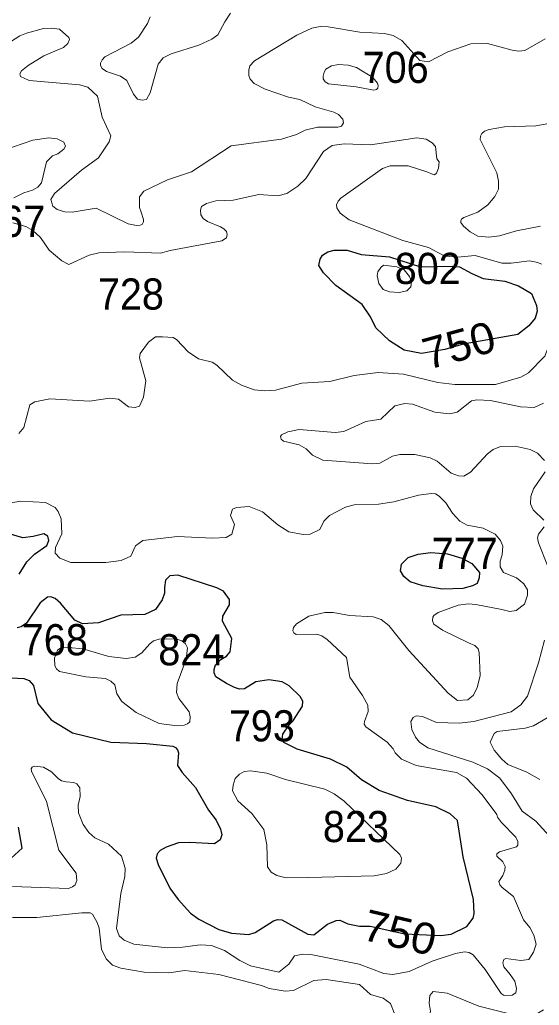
# Model space of a CAD drawing. Extents: x 499.9 to 555.3, y 9281.5 to 9336.8.
# Drawn here: x 548.4 to 551.07, y 9293.9 to 9298.96 of the extents above; entities that cross this region are included whole.
import ezdxf
from ezdxf.enums import TextEntityAlignment as Align

# ---------------------------------------------------------------- set-up
doc = ezdxf.new("R2010")
doc.units = 0
doc.header["$LTSCALE"] = 0.064
doc.layers.add('1', color=7, linetype='Continuous', lineweight=25)
doc.layers.add('2', color=7, linetype='Continuous', lineweight=13)
doc.layers.add('21', color=7, linetype='Continuous')
doc.layers.add('61', color=7, linetype='Continuous')

msp = doc.modelspace()

# ---------------------------------------------------------------- linework, layer by layer
at = {"layer": '1'}
for points in [[(550.9575, 9297.3446), (550.6767, 9297.2949), (550.5826, 9297.2665), (550.4635, 9297.2459), (550.3737, 9297.2636), (550.2984, 9297.3112), (550.2287, 9297.3783), (550.2019, 9297.4348), (550.1588, 9297.4983), (550.0238, 9297.5956), (549.9607, 9297.6601), (549.937, 9297.6991), (549.9427, 9297.7313), (549.9548, 9297.752), (549.9819, 9297.7679), (550.0158, 9297.7767), (550.0826, 9297.7768), (550.153, 9297.7557), (550.2998, 9297.7425), (550.4578, 9297.6917), (550.6246, 9297.6945), (550.6585, 9297.6915), (550.721, 9297.657), (550.7797, 9297.6315), (550.8914, 9297.6179), (550.9622, 9297.5946), (551.0277, 9297.5555), (551.0546, 9297.4928), (551.0565, 9297.4635), (551.0462, 9297.4279), (551.0141, 9297.3884)], [(550.5711, 9296.0363), (550.4697, 9296.0527), (550.4047, 9296.0743), (550.373, 9296.1016), (550.356, 9296.1307), (550.3604, 9296.1651), (550.3956, 9296.1982), (550.4463, 9296.216), (550.5108, 9296.2249), (550.5963, 9296.2182), (550.6698, 9296.195), (550.7216, 9296.1685), (550.7605, 9296.121), (550.7603, 9296.0941), (550.7487, 9296.0658), (550.7254, 9296.0528), (550.6763, 9296.0393)]]:
    msp.add_lwpolyline(points, close=True, dxfattribs=at)
for points in [[(548.3989, 9296.1138), (548.4381, 9296.177), (548.4774, 9296.2161), (548.5397, 9296.2608), (548.5498, 9296.2863), (548.5448, 9296.3076), (548.5256, 9296.3197), (548.4707, 9296.3059), (548.4176, 9296.3003), (548.3415, 9296.3224)], [(550.6102, 9294.8823), (550.5378, 9294.9184), (550.3921, 9294.9501), (550.2466, 9295.0013), (550.1552, 9295.0575), (550.0794, 9295.1221), (549.9957, 9295.1626), (549.826, 9295.2135), (549.7569, 9295.2486), (549.749, 9295.2645), (549.7512, 9295.2906), (549.7841, 9295.3393), (549.8027, 9295.3578), (549.8531, 9295.4351), (549.8547, 9295.4612), (549.8406, 9295.4851), (549.7849, 9295.5391), (549.7475, 9295.56), (549.6792, 9295.5708), (549.6136, 9295.5601), (549.5549, 9295.5237), (549.5291, 9295.5228), (549.5031, 9295.5308), (549.4623, 9295.5512), (549.4079, 9295.5852), (549.3999, 9295.6067), (549.3988, 9295.6237), (549.4067, 9295.6475), (549.418, 9295.6597), (549.4327, 9295.6744), (549.4623, 9295.6923), (549.4819, 9295.7133), (549.4902, 9295.7822), (549.4417, 9295.8718), (549.4434, 9295.8977), (549.4777, 9295.9551), (549.4773, 9295.9823), (549.4468, 9296.0249), (549.4137, 9296.0429), (549.2129, 9296.1073), (549.1709, 9296.1043), (549.15, 9296.0826), (549.144, 9296.0445), (549.1435, 9296.0151), (549.1329, 9295.9815), (549.0988, 9295.931), (549.0425, 9295.9057), (548.9208, 9295.902), (548.8053, 9295.8623), (548.7241, 9295.8576), (548.6839, 9295.8766), (548.6108, 9295.9647), (548.5834, 9295.9888), (548.5606, 9295.9961), (548.5436, 9295.9954), (548.5065, 9295.9666), (548.4359, 9295.8621), (548.409, 9295.8417), (548.3872, 9295.8381)], [(548.1576, 9295.59), (548.4217, 9295.5771), (548.4495, 9295.5666), (548.4719, 9295.5412), (548.4942, 9295.449), (548.5626, 9295.3647), (548.6717, 9295.2978), (548.869, 9295.2497), (549.0512, 9295.2432), (549.1879, 9295.2301), (549.2014, 9295.2219), (549.2102, 9295.2111), (549.2164, 9295.1952), (549.2115, 9295.1302), (549.2355, 9295.0942), (549.3031, 9295.0181), (549.3696, 9294.9011), (549.4088, 9294.8491), (549.4321, 9294.8034), (549.439, 9294.7738), (549.4297, 9294.749), (549.4011, 9294.7278), (549.2733, 9294.7354), (549.2157, 9294.7323), (549.1532, 9294.7114), (549.1217, 9294.6931), (549.106, 9294.6762), (549.102, 9294.6537), (549.1117, 9294.6218), (549.1723, 9294.5), (549.2142, 9294.442), (549.2782, 9294.3717), (549.3206, 9294.3408), (549.4227, 9294.2886), (549.4874, 9294.2692), (549.5771, 9294.2615), (549.61, 9294.2718), (549.7032, 9294.3322), (549.7247, 9294.3386), (549.7466, 9294.3373), (549.8797, 9294.2633), (549.9115, 9294.2599), (549.9808, 9294.3151), (550.0246, 9294.334), (550.0445, 9294.3359), (550.0851, 9294.3173), (550.1455, 9294.3043), (550.1993, 9294.3057), (550.3776, 9294.2665), (550.5624, 9294.2568), (550.6163, 9294.2637), (550.6963, 9294.3038), (550.7285, 9294.3456)], [(550.7285, 9294.3456), (550.7334, 9294.3695), (550.7302, 9294.4426), (550.678, 9294.6614), (550.649, 9294.8482), (550.6102, 9294.8823)], [(548.3573, 9294.6544), (548.4143, 9294.7061), (548.3941, 9294.8142)]]:
    msp.add_lwpolyline(points, dxfattribs=at)
at = {"layer": '2'}
for points in [[(549.0704, 9298.9762), (549.0567, 9298.942), (549.0113, 9298.872), (548.9733, 9298.8409), (548.8388, 9298.7703), (548.8245, 9298.7546), (548.8156, 9298.7386), (548.8152, 9298.7259), (548.824, 9298.71), (548.847, 9298.6942), (548.9191, 9298.6704), (548.9503, 9298.6495), (548.9848, 9298.5783), (549.0063, 9298.5528), (549.0296, 9298.5474), (549.0519, 9298.5514), (549.0713, 9298.5857), (549.1115, 9298.7318), (549.1378, 9298.7643), (549.1787, 9298.7859), (549.3202, 9298.8295), (549.3871, 9298.8609), (549.418, 9298.8831), (549.454, 9298.9499), (549.4838, 9298.9945)], [(548.2657, 9298.7927), (548.4019, 9298.8773), (548.4362, 9298.8923), (548.5236, 9298.915), (548.565, 9298.918), (548.6055, 9298.913), (548.6534, 9298.8697), (548.6561, 9298.8586), (548.648, 9298.8381), (548.6255, 9298.818), (548.5244, 9298.7755), (548.4449, 9298.7266), (548.4096, 9298.6978), (548.4009, 9298.6831), (548.4048, 9298.6695), (548.4504, 9298.6491), (548.7075, 9298.6268), (548.7503, 9298.6146), (548.8003, 9298.5681), (548.8238, 9298.4598), (548.8696, 9298.3651), (548.8609, 9298.334), (548.8049, 9298.2519), (548.7186, 9298.1875), (548.5797, 9298.0676), (548.56, 9298.0379), (548.5704, 9298.0027), (548.5937, 9297.9868), (548.6334, 9297.9741), (548.6711, 9297.973), (548.7933, 9297.9931), (548.9582, 9297.9126), (549.0001, 9297.9044), (549.0196, 9297.9048), (549.0301, 9297.9097), (549.036, 9297.9228), (549.0362, 9297.9351)], [(549.1596, 9298.1388), (549.2821, 9298.1789), (549.4858, 9298.3125), (549.7445, 9298.3466), (549.8225, 9298.3717), (549.8662, 9298.3943), (549.9291, 9298.4087), (550.0346, 9298.4092), (550.0527, 9298.4149), (550.0624, 9298.431), (550.0596, 9298.4505), (550.0376, 9298.4746), (550.0141, 9298.4861), (549.9179, 9298.5136), (549.8382, 9298.5516), (549.7802, 9298.5626), (549.6609, 9298.6038), (549.6037, 9298.6335), (549.5841, 9298.6559), (549.5767, 9298.6748), (549.5766, 9298.7016), (549.5829, 9298.7248), (549.6067, 9298.7489), (549.8238, 9298.8819), (549.9004, 9298.9178), (549.9426, 9298.9259), (549.9839, 9298.9244), (550.1461, 9298.8963), (550.2729, 9298.8894), (550.3188, 9298.8797), (550.3627, 9298.8543), (550.4541, 9298.7506), (550.5002, 9298.7451), (550.598, 9298.7968), (550.7161, 9298.8369), (550.8028, 9298.8384), (550.9294, 9298.8037), (550.963, 9298.7988), (550.9931, 9298.802), (551.0974, 9298.8635)], [(551.1366, 9298.4316), (551.0511, 9298.416), (550.8888, 9298.4112), (550.8116, 9298.3975), (550.7863, 9298.3891), (550.7737, 9298.3767), (550.7655, 9298.3625), (550.7641, 9298.3459), (550.851, 9298.1739), (550.8592, 9298.1312), (550.859, 9298.0906), (550.8396, 9298.0532), (550.804, 9298.01), (550.7534, 9297.9725), (550.6815, 9297.9454), (550.6689, 9297.937), (550.6647, 9297.9274), (550.6659, 9297.9192), (550.6791, 9297.8997), (550.7129, 9297.8709), (550.7518, 9297.8486), (550.809, 9297.8437), (550.8638, 9297.8515), (550.9517, 9297.8764), (551.0743, 9297.901)], [(548.3712, 9298.0469), (548.4218, 9298.0716), (548.4662, 9298.0846), (548.4942, 9298.1016), (548.5124, 9298.1228), (548.539, 9298.2304), (548.5701, 9298.2617), (548.5961, 9298.2721), (548.627, 9298.2952), (548.6366, 9298.3106), (548.6272, 9298.3326), (548.5928, 9298.3498), (548.5508, 9298.3546), (548.4688, 9298.3419), (548.2188, 9298.2572)], [(551.0791, 9297.7045), (551.0598, 9297.7147), (551.0177, 9297.7228), (550.9237, 9297.7102), (550.876, 9297.7102), (550.7385, 9297.7492), (550.6479, 9297.7405), (550.583, 9297.7466), (550.4996, 9297.7911), (550.3673, 9297.8261), (550.0929, 9297.9328), (550.0453, 9297.9671), (550.0295, 9297.9946), (550.0275, 9298.0109), (550.035, 9298.0292), (550.0498, 9298.0448), (550.2625, 9298.1961), (550.303, 9298.2098), (550.3942, 9298.2101), (550.4908, 9298.1796), (550.5229, 9298.166), (550.531, 9298.1649), (550.5409, 9298.1725), (550.5513, 9298.1986), (550.5536, 9298.2307), (550.5429, 9298.2467), (550.5345, 9298.3093), (550.5176, 9298.3286), (550.4879, 9298.3473), (550.4391, 9298.3546), (550.2023, 9298.3182), (550.0667, 9298.3228), (550.0053, 9298.3149), (549.9612, 9298.2839), (549.8693, 9298.1447), (549.8295, 9298.1064), (549.7722, 9298.0684), (549.7253, 9298.0571), (549.6288, 9298.0631), (549.4969, 9298.0348), (549.4078, 9298.0299), (549.3601, 9298.0171), (549.3349, 9298.0011), (549.3298, 9297.9834), (549.3305, 9297.9591), (549.3423, 9297.9394), (549.3644, 9297.9238), (549.4324, 9297.8966), (549.4494, 9297.8863), (549.4631, 9297.8723), (549.4666, 9297.8571), (549.4628, 9297.8407), (549.4389, 9297.8247), (549.173, 9297.7755), (549.1237, 9297.7611), (548.9406, 9297.769), (548.8069, 9297.7643), (548.7577, 9297.7512), (548.653, 9297.7038), (548.6177, 9297.7219), (548.5523, 9297.777), (548.5081, 9297.8423), (548.4686, 9297.8791), (548.4325, 9297.8989), (548.3662, 9297.9174)], [(549.0362, 9297.9351), (549.025, 9297.9722), (549.0164, 9297.9959), (549.0163, 9298.0511), (549.0381, 9298.0802), (549.1596, 9298.1388)], [(550.9739, 9297.1245), (551.012, 9297.1474), (551.0967, 9297.2335), (551.1292, 9297.3174), (551.1489, 9297.4333), (551.1487, 9297.5312)], [(548.3958, 9296.8354), (548.4217, 9296.8658), (548.4531, 9296.9825), (548.4791, 9296.9988), (548.5559, 9297.0134), (548.7592, 9297.0019), (548.8642, 9297.0176), (548.909, 9297.0115), (548.9597, 9296.9717), (548.9933, 9296.9686), (549.0159, 9296.9765), (549.0357, 9297.0226), (549.0481, 9297.1053), (549.0153, 9297.2246), (549.0193, 9297.2463), (549.0627, 9297.3046), (549.0987, 9297.3318), (549.1334, 9297.3324), (549.1885, 9297.3282), (549.2061, 9297.3178), (549.2656, 9297.2555), (549.3181, 9297.2197), (549.3893, 9297.2019), (549.4124, 9297.1871), (549.4938, 9297.1101), (549.54, 9297.0839), (549.6043, 9297.0592), (549.6585, 9297.0542), (549.7147, 9297.059), (549.8495, 9297.094), (549.9932, 9297.1034), (550.1176, 9297.1339), (550.241, 9297.1483), (550.3704, 9297.1406), (550.5472, 9297.098), (550.6341, 9297.0878), (550.8426, 9297.0878), (550.9739, 9297.1245)], [(551.09, 9296.991), (551.0422, 9296.9685), (550.9708, 9296.9717), (550.8172, 9297.0051), (550.7471, 9297.009), (550.7207, 9297.0036), (550.6459, 9296.9448), (550.6071, 9296.9367), (550.5322, 9296.946), (550.4176, 9296.9857), (550.3779, 9296.9905), (550.3272, 9296.9775)], [(550.3272, 9296.9775), (550.254, 9296.9097), (550.1782, 9296.8967), (550.0643, 9296.8462), (550.0201, 9296.8413), (549.8351, 9296.8554)], [(549.8351, 9296.8554), (549.7772, 9296.8441), (549.7457, 9296.8292), (549.7393, 9296.82), (549.7427, 9296.8066), (549.7555, 9296.7964), (549.835, 9296.777), (549.8715, 9296.7561), (549.9044, 9296.7251), (549.9575, 9296.6979), (550.2117, 9296.6805), (550.2488, 9296.684), (550.315, 9296.7184), (550.3531, 9296.7281), (550.4288, 9296.7282), (550.5075, 9296.7114), (550.544, 9296.693), (550.6151, 9296.6316), (550.654, 9296.6183), (550.6815, 9296.6171), (550.7143, 9296.6376), (550.8025, 9296.7317), (550.8307, 9296.7535), (550.8696, 9296.768), (550.9435, 9296.7712), (551.0216, 9296.7534), (551.0597, 9296.7344), (551.0944, 9296.6966)], [(551.0979, 9296.6382), (551.0389, 9296.5507), (551.025, 9296.5116), (551.0234, 9296.4742), (551.0373, 9296.444), (551.0915, 9296.3899)], [(550.6977, 9296.3651), (550.661, 9296.3856), (550.6222, 9296.4258), (550.5881, 9296.4803), (550.5543, 9296.5139), (550.5345, 9296.5262), (550.5153, 9296.5276), (550.4487, 9296.5196), (550.3213, 9296.4847), (550.2419, 9296.4723), (550.1177, 9296.4689), (550.0731, 9296.4575), (549.9914, 9296.414), (549.9623, 9296.3848), (549.9417, 9296.3427), (549.8916, 9296.3192), (549.8563, 9296.3165), (549.7828, 9296.3307), (549.7261, 9296.3669), (549.648, 9296.4335), (549.5793, 9296.4602), (549.5137, 9296.456), (549.4932, 9296.4466), (549.4827, 9296.4151), (549.5028, 9296.3682), (549.4902, 9296.3178), (549.4603, 9296.3017), (549.3911, 9296.2985), (549.2118, 9296.3063), (549.0332, 9296.2867), (548.995, 9296.2578), (548.9714, 9296.2047), (548.9214, 9296.1825), (548.8435, 9296.1728), (548.6637, 9296.1727), (548.6068, 9296.1945), (548.5833, 9296.2213), (548.585, 9296.2497), (548.6175, 9296.3205), (548.6142, 9296.3976), (548.5993, 9296.4346), (548.5831, 9296.4549), (548.5339, 9296.4816), (548.4067, 9296.4878), (548.3335, 9296.4754)], [(550.8768, 9296.2124), (550.8812, 9296.2568), (550.8682, 9296.2865), (550.8421, 9296.3183), (550.7804, 9296.3489), (550.6977, 9296.3651)], [(551.0928, 9296.3569), (551.0633, 9296.3182), (551.0593, 9296.2993), (551.0646, 9296.2737), (551.1109, 9296.1576)], [(550.9505, 9293.985), (550.9432, 9294.0223), (550.9193, 9294.0573), (550.8863, 9294.0966), (550.8813, 9294.1163), (550.8856, 9294.1334), (550.8965, 9294.1387), (550.9725, 9294.1293), (551.015, 9294.1343), (551.039, 9294.1721), (551.0515, 9294.2134), (551.0403, 9294.2587), (551.0188, 9294.2987), (550.9868, 9294.3376), (550.9363, 9294.4571), (550.8771, 9294.5045), (550.865, 9294.5181), (550.8602, 9294.5342), (550.8817, 9294.5659), (550.8915, 9294.592), (550.8925, 9294.6122), (550.8811, 9294.6353), (550.8507, 9294.6648), (550.8497, 9294.677), (550.8642, 9294.6875), (550.9509, 9294.7124), (550.9582, 9294.7205), (550.9582, 9294.7397), (550.9485, 9294.7617), (550.8743, 9294.8368), (550.8536, 9294.8655), (550.8508, 9294.8791), (550.7754, 9294.98), (550.6953, 9295.0648), (550.6427, 9295.0951), (550.436, 9295.1304), (550.3613, 9295.163), (550.328, 9295.1956), (550.3183, 9295.2153), (550.2875, 9295.2497), (550.1771, 9295.3288), (550.1686, 9295.3427), (550.1704, 9295.356), (550.189, 9295.4072), (550.1874, 9295.4403), (550.1601, 9295.4906), (550.0955, 9295.5839), (550.0788, 9295.6845), (549.9791, 9295.7782), (549.9516, 9295.796), (549.9258, 9295.805), (549.8201, 9295.8035), (549.808, 9295.8111), (549.8031, 9295.8228), (549.8071, 9295.8384), (549.8213, 9295.8585), (549.886, 9295.8975), (549.9673, 9295.9163), (550.0102, 9295.9163), (550.0939, 9295.9005), (550.2155, 9295.8941), (550.256, 9295.8804), (550.2958, 9295.8495), (550.3986, 9295.7216), (550.6004, 9295.5021), (550.6487, 9295.4633), (550.7011, 9295.4676), (550.7299, 9295.4922), (550.7493, 9295.5313), (550.7649, 9295.5904), (550.7596, 9295.7114), (550.7546, 9295.7295), (550.7372, 9295.7473), (550.705, 9295.7611), (550.5706, 9295.8246), (550.5275, 9295.8555), (550.5206, 9295.8735), (550.5221, 9295.8919), (550.5272, 9295.901), (550.5483, 9295.9156), (550.6525, 9295.9545), (550.7039, 9295.9604), (550.7415, 9295.9578), (550.8754, 9295.9318), (550.9164, 9295.922), (550.9499, 9295.926), (550.9926, 9295.9595), (551.0072, 9296.0055), (551.0083, 9296.033), (550.9883, 9296.0626), (550.9512, 9296.0937), (550.8849, 9296.122), (550.8668, 9296.1506), (550.8666, 9296.1796), (550.8768, 9296.2124)], [(551.095, 9295.774), (551.0643, 9295.6579), (551.0084, 9295.4861), (550.9732, 9295.4416), (550.9243, 9295.4062), (550.7327, 9295.3564), (550.6573, 9295.3483), (550.541, 9295.3511), (550.4684, 9295.3828), (550.4361, 9295.3862), (550.4203, 9295.3767), (550.4091, 9295.3559), (550.4138, 9295.3149), (550.4322, 9295.2753), (550.4535, 9295.2497), (550.4966, 9295.2202), (550.7273, 9295.147), (550.802, 9295.1127), (550.8663, 9295.0655), (550.9257, 9294.9844), (550.9795, 9294.8958), (551.0507, 9294.8446), (551.1187, 9294.7689)], [(551.1092, 9295.3743), (551.0375, 9295.334), (550.9954, 9295.3226), (550.8524, 9295.3041), (550.8367, 9295.2947), (550.8164, 9295.2499), (550.8365, 9295.2096), (550.8753, 9295.1621), (550.9072, 9295.1361), (551.0033, 9295.0953), (551.0705, 9295.0588)], [(548.364, 9294.5084), (548.6509, 9294.4988), (548.6723, 9294.5066), (548.6851, 9294.5167), (548.6945, 9294.5396), (548.6915, 9294.5772), (548.6021, 9294.6955), (548.539, 9294.9448), (548.4619, 9295.1017), (548.46, 9295.1126), (548.465, 9295.1217), (548.4776, 9295.1268), (548.5235, 9295.1217), (548.5635, 9295.0986), (548.5993, 9295.0634), (548.6164, 9295.0522), (548.6388, 9295.0472), (548.6787, 9295.0423), (548.6937, 9295.0357), (548.7092, 9295.0152), (548.7121, 9294.9711), (548.7012, 9294.9257), (548.7027, 9294.8869), (548.7268, 9294.8277), (548.7553, 9294.7865), (548.7873, 9294.7589), (548.8561, 9294.7254), (548.9238, 9294.6654), (548.9428, 9294.6026), (548.9414, 9294.5604), (548.9205, 9294.4726), (548.8985, 9294.2937), (548.911, 9294.2554), (548.9374, 9294.2323), (548.9862, 9294.2132), (549.1588, 9294.1944), (549.2367, 9294.1968), (549.3275, 9294.2085), (549.3855, 9294.2053), (549.4523, 9294.18), (549.5304, 9294.1292), (549.5861, 9294.1021), (549.7314, 9294.0692), (549.7832, 9294.11), (549.8123, 9294.1527), (549.8535, 9294.1608), (549.8956, 9294.1592), (550.1431, 9294.11), (550.2705, 9294.0623), (550.3167, 9294.056), (550.4009, 9294.0719), (550.5179, 9294.1246), (550.6379, 9294.1651), (550.6848, 9294.1738), (550.7075, 9294.1693), (550.728, 9294.1577), (550.7908, 9294.0829)], [(549.7636, 9293.9717), (549.6816, 9293.9843), (549.6417, 9294.0001), (549.4238, 9294.0567), (549.2479, 9294.078), (549.1658, 9294.0655), (549.0399, 9294.0689), (548.9209, 9294.0888), (548.877, 9294.105), (548.8451, 9294.1372), (548.8217, 9294.1866), (548.8092, 9294.2954), (548.7989, 9294.3247), (548.7742, 9294.366), (548.762, 9294.3738), (548.7204, 9294.3741), (548.4896, 9294.3488), (548.3638, 9294.3488)], [(550.7908, 9294.0829), (550.8721, 9293.9589), (550.8872, 9293.9495), (550.928, 9293.9508), (550.9476, 9293.9619), (550.9505, 9293.985)], [(550.202, 9293.9542), (550.1454, 9294.0048), (549.9744, 9294.0303), (549.9101, 9294.0252), (549.8063, 9293.9751), (549.7636, 9293.9717)], [(551.0899, 9293.8746), (551.0463, 9293.849), (550.9636, 9293.8429), (550.7582, 9293.8933), (550.595, 9293.9602), (550.5233, 9293.97), (550.506, 9293.949), (550.5029, 9293.9103), (550.509, 9293.869), (550.4989, 9293.8151), (550.4766, 9293.7946), (550.4518, 9293.7838), (550.3907, 9293.7761), (550.3565, 9293.7903), (550.3414, 9293.8117), (550.3046, 9293.9082), (550.2666, 9293.9351), (550.202, 9293.9542)]]:
    msp.add_lwpolyline(points, dxfattribs=at)
for points in [[(550.1289, 9298.6158), (550.2194, 9298.5998), (550.2322, 9298.6023), (550.2395, 9298.6101), (550.2413, 9298.6231), (550.2374, 9298.6345), (550.2139, 9298.6638), (550.1291, 9298.7147), (550.0863, 9298.7272), (550.0368, 9298.7302), (550.0019, 9298.7244), (549.9732, 9298.7064), (549.9641, 9298.6909), (549.9591, 9298.6704), (549.9585, 9298.6568), (549.9683, 9298.6427), (549.9867, 9298.632)], [(550.2543, 9297.6881), (550.2397, 9297.666), (550.2352, 9297.6454), (550.2437, 9297.6061), (550.2664, 9297.5755), (550.2994, 9297.5628), (550.3482, 9297.5603), (550.3878, 9297.5689), (550.4092, 9297.5889), (550.4119, 9297.6143), (550.4015, 9297.6414), (550.3744, 9297.6757), (550.3376, 9297.6922), (550.2679, 9297.7)], [(549.2171, 9295.4741), (549.2054, 9295.5057), (549.2097, 9295.5508), (549.2547, 9295.6763), (549.2621, 9295.7343), (549.2519, 9295.7545), (549.2341, 9295.7707), (549.2071, 9295.7792), (549.1524, 9295.781), (549.1163, 9295.7788), (549.0885, 9295.7701), (549.0682, 9295.7553), (549.0272, 9295.7096), (548.9936, 9295.686), (548.948, 9295.6794), (548.8579, 9295.6903), (548.7247, 9295.7299), (548.6511, 9295.7367), (548.6126, 9295.7342), (548.5947, 9295.723), (548.5791, 9295.6813), (548.5819, 9295.6425), (548.5895, 9295.6266), (548.6061, 9295.6125), (548.7405, 9295.5853), (548.8411, 9295.5777), (548.869, 9295.5641), (548.8899, 9295.5444), (548.9002, 9295.4986), (548.9246, 9295.4591), (548.9994, 9295.402), (549.1174, 9295.3454), (549.209, 9295.3341), (549.246, 9295.3376), (549.2632, 9295.345), (549.2735, 9295.3549), (549.2766, 9295.3802), (549.2708, 9295.4055)], [(549.8845, 9294.5543), (549.769, 9294.553), (549.7207, 9294.5646), (549.691, 9294.5818), (549.6732, 9294.6091), (549.6691, 9294.7227), (549.6543, 9294.8019), (549.5929, 9294.8845), (549.5209, 9294.9488), (549.494, 9294.9997), (549.4959, 9295.0291), (549.5076, 9295.0635), (549.5287, 9295.0852), (549.5528, 9295.0991), (549.5863, 9295.103), (549.6691, 9295.0909), (549.7655, 9295.0583), (549.9675, 9295.0082), (550.0156, 9294.9853), (550.0665, 9294.9476), (550.3529, 9294.6732), (550.3609, 9294.6543), (550.3568, 9294.629), (550.3323, 9294.5973), (550.2831, 9294.5764), (550.2206, 9294.5641)]]:
    msp.add_lwpolyline(points, close=True, dxfattribs=at)

# ---------------------------------------------------------------- texts
at = {"layer": '21', "width": 0.95}
for s, p in [('706', (550.1612, 9298.6362)), ('767', (548.1931, 9297.8456)), ('802', (550.326, 9297.6035)), ('728', (548.8022, 9297.4721)), ('777', (550.516, 9296.1399)), ('768', (548.4114, 9295.6965)), ('824', (549.1125, 9295.6448)), ('793', (549.4745, 9295.254)), ('823', (549.9572, 9294.7368))]:
    msp.add_text(s, height=0.16, dxfattribs=at).set_placement(p)
at = {"layer": '61', "width": 1.05}
for rotation, p in [(15.394, (550.6764, 9297.2119)), (346.715, (550.3344, 9294.1945))]:
    msp.add_text('750', height=0.16, rotation=rotation, dxfattribs=at).set_placement(p, align=Align.CENTER)

doc.saveas('drawing.dxf')
